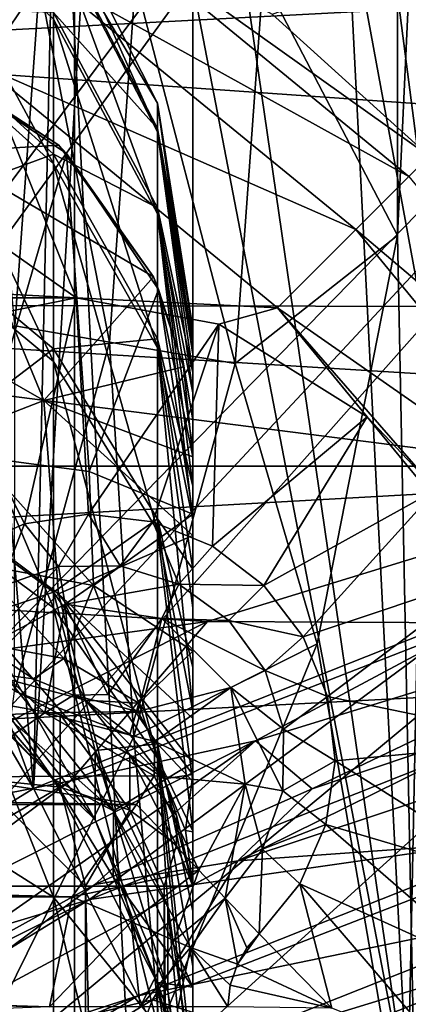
# Model space of a CAD drawing. Header units: metres. Extents: x -23 to 23, y -109 to 23.
# Tile 573 of 656: x 4.097 to 5.001, y 3.725 to 6.018. Entities that reach past the tile are written whole.
import ezdxf

# ---------------------------------------------------------------- set-up
doc = ezdxf.new("R2010")
doc.units = ezdxf.units.M
doc.layers.add('solid_509434', color=7, linetype='CONTINUOUS')
doc.layers.add('solid_509434_01', color=7, linetype='CONTINUOUS')

msp = doc.modelspace()

# ---------------------------------------------------------------- linework, layer by layer
at = {"layer": 'solid_509434'}
for points in [[(14.70641, 6.552169, 84), (-14.706376, 6.552244, 84), (-15.31097, 4.978186, 84)], [(15.310991, 4.978122, 84), (14.70641, 6.552169, 84), (-15.31097, 4.978186, 84)], [(4.228599, 5.370069, 116.449997), (-4.228599, 5.370069, 116.449997), (-3.633821, 5.791552, 116.449997)], [(3.626328, 5.795932, 116.449997), (4.228599, 5.370069, 116.449997), (-3.633821, 5.791552, 116.449997)], [(4.228599, 5.370069, 116.449997), (3.882688, 5.300066, 116.449997), (-4.228599, 5.370069, 116.449997)], [(15.310991, 4.978122, 84), (-15.31097, 4.978186, 84), (-15.747334, 3.350614, 84)], [(15.747344, 3.350566, 84), (15.310991, 4.978122, 84), (-15.747334, 3.350614, 84)]]:
    msp.add_3dface(points, dxfattribs=at)
at = {"layer": 'solid_509434_01'}
for points in [[(2.128254, 22.900986), (4.224874, 22.608566), (2.128254, -22.900986)], [(4.224874, 22.608566), (4.224874, -22.608566), (2.128254, -22.900986)], [(4.224874, 22.608566), (6.295455, 22.121326), (4.224874, -22.608566)], [(6.295455, 22.121326), (6.295455, -22.121326), (4.224874, -22.608566)], [(3.638742, 17.126448, 46), (3.638742, -17.126448, 46), (5.411898, -16.651089, 46)], [(3.638742, 17.126448, 46), (5.411898, -16.651089, 46), (5.411898, 16.651089, 46)], [(4.24908, 9.722333, 65.199997), (3.11146, 16.408175, 65.199997), (4.129213, 4.227542, 65.199997)], [(3.333786, 6.404866, 65.199997), (4.129213, 4.227542, 65.199997), (3.11146, 16.408175, 65.199997)], [(5.292107, 12.342133, 77.199997), (5.022241, 3.215271, 77.199997), (4.976368, 5.515397, 77.199997)], [(5.292107, 12.342133, 77.199997), (4.976368, 5.515397, 77.199997), (4.976373, 6.484551, 77.199997)], [(0.560696, 1.457658, 160.626114), (4.450951, 10.468463, 160.433731), (3.222955, 10.915418, 160.433731)], [(0.560696, 1.457658, 160.626114), (0.61238, 1.257651, 160.628799), (4.450951, 10.468463, 160.433731)], [(0.61238, 1.257651, 160.628799), (5.618755, 9.881969, 160.433731), (4.450951, 10.468463, 160.433731)], [(0.61238, 1.257651, 160.628799), (0.660427, 1.071714, 160.631042), (5.618755, 9.881969, 160.433731)], [(0.660427, 1.071714, 160.631042), (6.710576, 9.163868, 160.433731), (5.618755, 9.881969, 160.433731)], [(4.402388, 8.771055, 65.199997), (4.24908, 9.722333, 65.199997), (4.129213, 4.227542, 65.199997)], [(0.660427, 1.071714, 160.631042), (1.444695, 1.899354, 160.61142), (6.710576, 9.163868, 160.433731)], [(1.444695, 1.899354, 160.61142), (7.711648, 8.323869, 160.433731), (6.710576, 9.163868, 160.433731)], [(4.402388, 8.771055, 65.199997), (4.129213, 4.227542, 65.199997), (5.162805, 4.637661, 65.199997)], [(4.744154, 7.87016, 65.199997), (4.402388, 8.771055, 65.199997), (5.162805, 4.637661, 65.199997)], [(1.444695, 1.899354, 160.61142), (1.728389, 1.89953, 160.608063), (7.711648, 8.323869, 160.433731)], [(1.728389, 1.89953, 160.608063), (2.014853, 1.899709, 160.604355), (7.711648, 8.323869, 160.433731)], [(2.014853, 1.899709, 160.604355), (8.608433, 7.373333, 160.433731), (7.711648, 8.323869, 160.433731)], [(5.260355, 7.056587, 65.199997), (4.744154, 7.87016, 65.199997), (5.162805, 4.637661, 65.199997)], [(4.780862, 7.801657, 109.949997), (4.5, 6.1, 109.949997), (5, 3.5, 109.949997)], [(5.083467, 7.607947, 109.949997), (4.780862, 7.801657, 109.949997), (5, 3.5, 109.949997)], [(5.083467, -7.607947, 109.949997), (5.083467, 7.607947, 109.949997), (5, 3.5, 109.949997)], [(2.014853, 1.899709, 160.604355), (2.571671, 1.900056, 160.596451), (8.608433, 7.373333, 160.433731)], [(2.571671, 1.900056, 160.596451), (9.388803, 6.325113, 160.433731), (8.608433, 7.373333, 160.433731)], [(4.5, 6.947333, 91.650002), (10.684102, 6.772905, 91.650002), (11.447896, 5.382186, 91.650002)], [(4.5, 6.947333, 91.650002), (11.447896, 5.382186, 91.650002), (12.031739, 3.906226, 91.650002)], [(5, 3.5, 91.650002), (4.5, 6.947333, 91.650002), (12.031739, 3.906226, 91.650002)], [(5, 3.5, 91.650002), (4.5, 3.5, 91.650002), (4.5, 6.947333, 91.650002)], [(4.5, 3.5, 109.949997), (4.5, 6.947333, 91.650002), (4.5, 3.5, 91.650002)], [(4.5, 6.1, 99.46711), (4.5, 6.947333, 91.650002), (4.5, 3.5, 109.949997)], [(2.408113, 6.64555, 63.700001), (11.181988, 6.737765, 63.700001), (11.913315, 5.339251, 63.700001)], [(2.493185, 6.000003, 63.700001), (2.408113, 6.64555, 63.700001), (11.913315, 5.339251, 63.700001)], [(4.663513, 6.115162, 77.257805), (4.976373, 6.484551, 77.199997), (4.976368, 5.515397, 77.199997)], [(3.333786, 6.404866, 65.199997), (3.333787, 5.595143, 65.199997), (4.129213, 4.227542, 65.199997)], [(5.049959, 5.699959, 117.229057), (4.684904, 6.030826, 117.229057), (5.753567, 6.403567, 155.228531)], [(4.175956, 5.682031, 102.732651), (3.799667, 6.021818, 102.570152), (3.799667, 6.379232, 103.485001)], [(4.175956, 6.019278, 103.595879), (4.175956, 5.682031, 102.732651), (3.799667, 6.379232, 103.485001)], [(2.507252, 1.617889, 160.600159), (10.042207, 5.193386, 160.433731), (9.388803, 6.325113, 160.433731)], [(2.571671, 1.900056, 160.596451), (2.507252, 1.617889, 160.600159), (9.388803, 6.325113, 160.433731)], [(4.154895, 6.123332, 116.676743), (4.011958, 5.909411, 116.508675), (3.230267, 6.327233, 116.508675)], [(4.417291, 5.757071, 104.570892), (4.175956, 6.226199, 104.499252), (4.175956, 6.298314, 105.42321)], [(4.417291, 5.823752, 105.425232), (4.175956, 6.298314, 105.42321), (4.175956, 6.234061, 106.347748)], [(4.417291, 5.823752, 105.425232), (4.417291, 5.757071, 104.570892), (4.175956, 6.298314, 105.42321)], [(4.154895, 6.123332, 116.676743), (4.252087, 6.268788, 116.929398), (5.002742, 5.652742, 116.929398)], [(4.252087, 6.268788, 116.929398), (4.684904, 6.030826, 117.229057), (5.049959, 5.699959, 117.229057)], [(5.002742, 5.652742, 116.929398), (4.252087, 6.268788, 116.929398), (5.049959, 5.699959, 117.229057)], [(4.417291, 5.764341, 106.280106), (4.175956, 6.234061, 106.347748), (4.175956, 6.034832, 107.252853)], [(4.417291, 5.764341, 106.280106), (4.417291, 5.823752, 105.425232), (4.175956, 6.234061, 106.347748)], [(4.417291, 5.565741, 103.73558), (4.175956, 6.019278, 103.595879), (4.175956, 6.226199, 104.499252)], [(4.417291, 5.757071, 104.570892), (4.417291, 5.565741, 103.73558), (4.175956, 6.226199, 104.499252)], [(4.154895, 6.123332, 116.676743), (4.879041, 5.529041, 116.676743), (4.011958, 5.909411, 116.508675)], [(4.154895, 6.123332, 116.676743), (5.002742, 5.652742, 116.929398), (4.879041, 5.529041, 116.676743)], [(4.142946, 6.102307, 77.682678), (4.085464, 5.304698, 77.682678), (4.020016, 6.038279, 78)], [(4.305896, 5.267183, 77.425186), (4.085464, 5.304698, 77.682678), (4.142946, 6.102307, 77.682678)], [(4.305896, 5.267183, 77.425186), (4.142946, 6.102307, 77.682678), (4.366478, 6.107827, 77.425186)], [(4.305896, 5.267183, 77.425186), (4.366478, 6.107827, 77.425186), (4.598809, 5.217332, 77.257805)], [(4.366478, 6.107827, 77.425186), (4.663513, 6.115162, 77.257805), (4.598809, 5.217332, 77.257805)], [(4.5, 6.1, 109.949997), (4.5, 3.5, 109.949997), (5, 3.5, 109.949997)], [(4.5, 6.1, 109.949997), (4.5, 6.1, 99.46711), (4.5, 3.5, 109.949997)], [(4.598809, 5.217332, 77.257805), (4.663513, 6.115162, 77.257805), (4.976368, 5.515397, 77.199997)], [(4.175956, 5.70494, 108.118919), (3.799667, 6.046097, 108.278519), (3.799667, 5.565571, 109.135139)], [(4.175956, 5.70494, 108.118919), (4.175956, 6.034832, 107.252853), (3.799667, 6.046097, 108.278519)], [(4.417291, 5.580123, 107.117012), (4.175956, 6.034832, 107.252853), (4.175956, 5.70494, 108.118919)], [(4.417291, 5.580123, 107.117012), (4.417291, 5.764341, 106.280106), (4.175956, 6.034832, 107.252853)], [(4.175956, 5.22176, 101.928253), (3.799667, 5.534022, 101.717651), (3.799667, 6.021818, 102.570152)], [(4.175956, 5.682031, 102.732651), (4.175956, 5.22176, 101.928253), (3.799667, 6.021818, 102.570152)], [(4.417291, 5.253905, 102.937393), (4.175956, 5.682031, 102.732651), (4.175956, 6.019278, 103.595879)], [(4.417291, 5.565741, 103.73558), (4.417291, 5.253905, 102.937393), (4.175956, 6.019278, 103.595879)], [(2.408116, 5.354461, 63.700001), (2.493185, 6.000003, 63.700001), (11.913315, 5.339251, 63.700001)], [(4.187672, 5.726003, 114.949997), (3.871203, 5.928537, 114.949997), (3.88916, 5.920189, 116.449997)], [(4.187672, 5.726003, 114.949997), (3.914049, 5.709446, 114.949997), (3.871203, 5.928537, 114.949997)], [(4, 5, 116.449997), (4.206181, 5.706335, 116.449997), (3.88916, 5.920189, 116.449997)], [(4.187672, 5.726003, 114.949997), (3.88916, 5.920189, 116.449997), (4.206181, 5.706335, 116.449997)], [(4.011958, 5.909411, 116.508675), (4.228599, 5.370069, 116.449997), (3.626328, 5.795932, 116.449997)], [(4.011958, 5.909411, 116.508675), (4.697116, 5.347116, 116.508675), (4.228599, 5.370069, 116.449997)], [(4.879041, 5.529041, 116.676743), (4.697116, 5.347116, 116.508675), (4.011958, 5.909411, 116.508675)], [(4.417291, 5.823752, 105.425232), (4.5, 5.298391, 105.574821), (4.5, 5.288715, 105.110237)], [(4.417291, 5.764341, 106.280106), (4.5, 5.298391, 105.574821), (4.417291, 5.823752, 105.425232)], [(4.417291, 5.823752, 105.425232), (4.5, 5.288715, 105.110237), (4.5, 5.239086, 104.649986)], [(4.417291, 5.823752, 105.425232), (4.5, 5.239086, 104.649986), (4.417291, 5.757071, 104.570892)], [(4.417291, 5.764341, 106.280106), (4.5, 5.196564, 106.492966), (4.5, 5.267638, 106.035027)], [(4.417291, 5.580123, 107.117012), (4.5, 5.196564, 106.492966), (4.417291, 5.764341, 106.280106)], [(4.417291, 5.764341, 106.280106), (4.5, 5.267638, 106.035027), (4.5, 5.298391, 105.574821)], [(4.417291, 5.757071, 104.570892), (4.5, 5.239086, 104.649986), (4.5, 5.149093, 104.195892)], [(4.417291, 5.757071, 104.570892), (4.5, 5.149093, 104.195892), (4.417291, 5.565741, 103.73558)], [(4.187672, 5.726003, 114.949997), (4.408015, 5.418937, 114.949997), (3.914049, 5.709446, 114.949997)], [(4.187672, 5.726003, 114.949997), (4.206181, 5.706335, 116.449997), (4.408015, 5.418937, 114.949997)], [(4.152949, 5.131351, 114.873878), (3.735668, 5.370019, 114.873878), (3.914049, 5.709446, 114.949997)], [(4.175956, 5.251528, 108.9272), (4.175956, 5.70494, 108.118919), (3.799667, 5.565571, 109.135139)], [(4.152949, 5.131351, 114.873878), (3.914049, 5.709446, 114.949997), (4.408015, 5.418937, 114.949997)], [(4, 5, 116.449997), (4.258839, 4.965897, 116.449997), (4.206181, 5.706335, 116.449997)], [(4.417291, 5.275088, 107.917824), (4.175956, 5.70494, 108.118919), (4.175956, 5.251528, 108.9272)], [(4.417291, 5.275088, 107.917824), (4.417291, 5.580123, 107.117012), (4.175956, 5.70494, 108.118919)], [(4.258839, 4.965897, 116.449997), (4.420111, 5.389313, 116.449997), (4.206181, 5.706335, 116.449997)], [(4.408015, 5.418937, 114.949997), (4.206181, 5.706335, 116.449997), (4.420111, 5.389313, 116.449997)], [(4.417291, 4.828314, 102.193611), (4.175956, 5.22176, 101.928253), (4.175956, 5.682031, 102.732651)], [(4.417291, 5.253905, 102.937393), (4.417291, 4.828314, 102.193611), (4.175956, 5.682031, 102.732651)], [(4.879041, 5.529041, 116.676743), (5.002742, 5.652742, 116.929398), (5.618789, 4.902087, 116.929398)], [(3.333787, 5.595143, 65.199997), (3.182984, 3.645537, 65.199997), (4.129213, 4.227542, 65.199997)], [(4.417291, 5.580123, 107.117012), (4.5, 4.931571, 107.389107), (4.5, 5.084964, 106.943954)], [(4.417291, 5.275088, 107.917824), (4.5, 4.931571, 107.389107), (4.417291, 5.580123, 107.117012)], [(4.417291, 5.580123, 107.117012), (4.5, 5.084964, 106.943954), (4.5, 5.196564, 106.492966)], [(4.175956, 5.251528, 108.9272), (3.799667, 5.565571, 109.135139), (3.799667, 4.964542, 109.911964)], [(4.417291, 5.565741, 103.73558), (4.5, 5.149093, 104.195892), (4.5, 5.019678, 103.749596)], [(4.417291, 5.565741, 103.73558), (4.5, 5.019678, 103.749596), (4.5, 4.852982, 103.31955)], [(4.417291, 5.565741, 103.73558), (4.5, 4.852982, 103.31955), (4.417291, 5.253905, 102.937393)], [(4.175956, 4.64843, 101.200111), (3.799667, 4.926407, 100.945961), (3.799667, 5.534022, 101.717651)], [(4.175956, 5.22176, 101.928253), (4.175956, 4.64843, 101.200111), (3.799667, 5.534022, 101.717651)], [(4.879041, 5.529041, 116.676743), (5.473332, 4.804895, 116.676743), (4.697116, 5.347116, 116.508675)], [(4.879041, 5.529041, 116.676743), (5.618789, 4.902087, 116.929398), (5.473332, 4.804895, 116.676743)], [(4.598809, 5.217332, 77.257805), (4.976368, 5.515397, 77.199997), (4.789374, 4.564279, 77.199997)], [(4.789374, 4.564279, 77.199997), (4.976368, 5.515397, 77.199997), (5.022241, 3.215271, 77.199997)], [(4.152949, 5.131351, 114.873878), (4.408015, 5.418937, 114.949997), (4.477847, 5.209321, 114.942719)], [(4.408015, 5.418937, 114.949997), (4.420111, 5.389313, 116.449997), (4.477847, 5.209321, 114.942719)], [(4.258839, 4.965897, 116.449997), (4.5, 4.865993, 116.449997), (4.420111, 5.389313, 116.449997)], [(4.420111, 5.389313, 116.449997), (4.5, 4.865993, 116.449997), (4.5, 5, 116.449997)], [(4.477847, 5.209321, 114.942719), (4.420111, 5.389313, 116.449997), (4.5, 5, 116.449997)], [(3.778371, 4.985888, 114.65683), (3.735668, 5.370019, 114.873878), (4.152949, 5.131351, 114.873878)], [(4.108464, 4.844221, 116.954399), (3.882688, 5.300066, 116.449997), (4.228599, 5.370069, 116.449997)], [(4.108464, 4.844221, 116.954399), (4.228599, 5.370069, 116.449997), (4.257239, 4.866232, 116.954399)], [(4.560455, 5.308535, 116.469765), (4.257239, 4.866232, 116.954399), (4.228599, 5.370069, 116.449997)], [(4.697116, 5.347116, 116.508675), (4.560455, 5.308535, 116.469765), (4.228599, 5.370069, 116.449997)], [(2.158524, 4.752534, 63.700001), (2.408116, 5.354461, 63.700001), (5.606425, 4.945887, 63.700001)], [(2.408116, 5.354461, 63.700001), (6.719219, 5.088829, 63.700001), (5.606425, 4.945887, 63.700001)], [(2.408116, 5.354461, 63.700001), (11.913315, 5.339251, 63.700001), (6.719219, 5.088829, 63.700001)], [(4.697116, 5.347116, 116.508675), (4.90603, 5.092931, 116.501053), (4.560455, 5.308535, 116.469765)], [(4.697116, 5.347116, 116.508675), (5.066018, 4.92283, 116.50602), (4.90603, 5.092931, 116.501053)], [(4.697116, 5.347116, 116.508675), (5.259411, 4.661958, 116.508675), (5.066018, 4.92283, 116.50602)], [(5.473332, 4.804895, 116.676743), (5.259411, 4.661958, 116.508675), (4.697116, 5.347116, 116.508675)], [(3.970737, 4.783827, 116.954399), (3.882688, 5.300066, 116.449997), (4.108464, 4.844221, 116.954399)], [(4.084985, 4.453825, 77.425186), (4.085464, 5.304698, 77.682678), (4.305896, 5.267183, 77.425186)], [(4.560455, 5.308535, 116.469765), (4.406559, 4.848307, 116.954399), (4.257239, 4.866232, 116.954399)], [(4.560455, 5.308535, 116.469765), (4.545893, 4.79171, 116.954399), (4.406559, 4.848307, 116.954399)], [(4.5, 2, 105.449997), (4.5, 5.298391, 105.574821), (4.5, 5.267638, 106.035027)], [(4.5, 2, 105.449997), (4.5, 5.288715, 105.110237), (4.5, 5.298391, 105.574821)], [(4.560455, 5.308535, 116.469765), (4.90603, 5.092931, 116.501053), (4.545893, 4.79171, 116.954399)], [(4.417291, 4.855839, 108.665199), (4.417291, 5.275088, 107.917824), (4.175956, 5.251528, 108.9272)], [(4.417291, 5.275088, 107.917824), (4.5, 4.738368, 107.823761), (4.5, 4.931571, 107.389107)], [(4.417291, 4.855839, 108.665199), (4.5, 4.738368, 107.823761), (4.417291, 5.275088, 107.917824)], [(4.5, 1.889879, 104.807831), (4.5, 5.239086, 104.649986), (4.5, 5.288715, 105.110237)], [(4.5, 2, 105.449997), (4.5, 1.889879, 104.807831), (4.5, 5.288715, 105.110237)], [(4.175956, 5.251528, 108.9272), (3.799667, 4.964542, 109.911964), (4.175957, 4.684413, 109.660194)], [(4.084985, 4.453825, 77.425186), (4.305896, 5.267183, 77.425186), (4.36287, 4.348645, 77.257805)], [(4.417291, 4.855839, 108.665199), (4.175956, 5.251528, 108.9272), (4.175957, 4.684413, 109.660194)], [(4.305896, 5.267183, 77.425186), (4.598809, 5.217332, 77.257805), (4.36287, 4.348645, 77.257805)], [(4.417291, 5.253905, 102.937393), (4.5, 4.852982, 103.31955), (4.5, 4.648478, 102.903687)], [(4.417291, 5.253905, 102.937393), (4.5, 4.648478, 102.903687), (4.5, 4.407368, 102.506554)], [(4.417291, 5.253905, 102.937393), (4.5, 4.407368, 102.506554), (4.417291, 4.828314, 102.193611)], [(4.5, 1.89083, 106.088707), (4.5, 5.267638, 106.035027), (4.5, 5.196564, 106.492966)], [(4.5, 1.89083, 106.088707), (4.5, 2, 105.449997), (4.5, 5.267638, 106.035027)], [(4.5, 1.611151, 104.266396), (4.5, 5.149093, 104.195892), (4.5, 5.239086, 104.649986)], [(4.5, 1.889879, 104.807831), (4.5, 1.611151, 104.266396), (4.5, 5.239086, 104.649986)], [(4.152949, 5.131351, 114.873878), (4.477847, 5.209321, 114.942719), (4.5, 5, 114.91555)], [(4.417291, 4.298183, 101.520325), (4.175956, 4.64843, 101.200111), (4.175956, 5.22176, 101.928253)], [(4.417291, 4.828314, 102.193611), (4.417291, 4.298183, 101.520325), (4.175956, 5.22176, 101.928253)], [(4.36287, 4.348645, 77.257805), (4.598809, 5.217332, 77.257805), (4.789374, 4.564279, 77.199997)], [(4.477847, 5.209321, 114.942719), (4.5, 5, 116.449997), (4.5, 5, 114.91555)], [(2.440183, 1.324117, 160.603653), (3.319179, 1.697559, 160.586456), (10.042207, 5.193386, 160.433731)], [(2.507252, 1.617889, 160.600159), (2.440183, 1.324117, 160.603653), (10.042207, 5.193386, 160.433731)], [(3.319179, 1.697559, 160.586456), (3.6471, 1.827779, 160.579987), (10.042207, 5.193386, 160.433731)], [(3.6471, 1.827779, 160.579987), (3.994324, 1.891662, 160.573639), (10.042207, 5.193386, 160.433731)], [(3.994324, 1.891662, 160.573639), (4.351613, 1.886169, 160.567505), (10.042207, 5.193386, 160.433731)], [(4.351613, 1.886169, 160.567505), (10.559806, 3.993455, 160.433731), (10.042207, 5.193386, 160.433731)], [(4.5, 1.615975, 106.627533), (4.5, 5.196564, 106.492966), (4.5, 5.084964, 106.943954)], [(4.5, 1.615975, 106.627533), (4.5, 1.89083, 106.088707), (4.5, 5.196564, 106.492966)], [(4.5, 1.160658, 103.822876), (4.5, 5.019678, 103.749596), (4.5, 5.149093, 104.195892)], [(4.5, 1.611151, 104.266396), (4.5, 1.160658, 103.822876), (4.5, 5.149093, 104.195892)], [(4.18692, 4.680724, 114.65683), (3.778371, 4.985888, 114.65683), (4.152949, 5.131351, 114.873878)], [(4.152949, 5.131351, 114.873878), (4.5, 5, 114.91555), (4.5, 4.81705, 114.866646)], [(4.18692, 4.680724, 114.65683), (4.152949, 5.131351, 114.873878), (4.5, 4.81705, 114.866646)], [(4.90603, 5.092931, 116.501053), (4.665416, 4.700433, 116.954399), (4.545893, 4.79171, 116.954399)], [(4.90603, 5.092931, 116.501053), (5.066018, 4.92283, 116.50602), (4.665416, 4.700433, 116.954399)], [(4.5, 1.172532, 107.069168), (4.5, 5.084964, 106.943954), (4.5, 4.931571, 107.389107)], [(4.5, 1.172532, 107.069168), (4.5, 1.615975, 106.627533), (4.5, 5.084964, 106.943954)], [(4.2685, 4.700534, 116.516853), (4.258839, 4.965897, 116.449997), (4, 5, 116.449997)], [(4.2685, 4.700534, 116.516853), (4, 5, 116.449997), (4, 4.750227, 116.516853)], [(4.5, -0.00764, 103.450172), (4.5, 4.852982, 103.31955), (4.5, 5.019678, 103.749596)], [(4.5, 0.609447, 103.548462), (4.5, -0.00764, 103.450172), (4.5, 5.019678, 103.749596)], [(4.5, 1.160658, 103.822876), (4.5, 0.609447, 103.548462), (4.5, 5.019678, 103.749596)], [(4.5, 3.25, 113.949997), (4.5, 5, 116.449997), (4.5, 4.865993, 116.449997)], [(4.5, 4.81705, 114.866646), (4.5, 5, 114.91555), (4.5, 5, 116.449997)], [(4.5, 4.390431, 114.707436), (4.5, 4.81705, 114.866646), (4.5, 5, 116.449997)], [(4.5, 4.287118, 114.657364), (4.5, 4.390431, 114.707436), (4.5, 5, 116.449997)], [(4.5, 3.847923, 114.390167), (4.5, 4.287118, 114.657364), (4.5, 5, 116.449997)], [(4.5, 3.765087, 114.334251), (4.5, 3.847923, 114.390167), (4.5, 5, 116.449997)], [(4.5, 3.555888, 114.18544), (4.5, 3.765087, 114.334251), (4.5, 5, 116.449997)], [(4.5, 3.25, 113.949997), (4.5, 3.555888, 114.18544), (4.5, 5, 116.449997)], [(4.032352, 4.528611, 114.331955), (3.778371, 4.985888, 114.65683), (4.18692, 4.680724, 114.65683)], [(4.175957, 4.684413, 109.660194), (3.799667, 4.964542, 109.911964), (4.002081, 4.627164, 110.09491)], [(4.2685, 4.700534, 116.516853), (4.5, 4.865993, 116.449997), (4.258839, 4.965897, 116.449997)], [(2.158524, 4.752534, 63.700001), (5.606425, 4.945887, 63.700001), (4.533964, 4.616385, 63.700001)], [(4.5, 0.00764, 107.449829), (4.5, 4.931571, 107.389107), (4.5, 4.738368, 107.823761)], [(4.5, 0.624471, 107.346146), (4.5, 1.172532, 107.069168), (4.5, 4.931571, 107.389107)], [(4.5, 0.00764, 107.449829), (4.5, 0.624471, 107.346146), (4.5, 4.931571, 107.389107)], [(5.159186, 4.613404, 63.613976), (4.533964, 4.616385, 63.700001), (5.606425, 4.945887, 63.700001)], [(4.175956, 3.974455, 100.56398), (3.799667, 4.212129, 100.271797), (3.799667, 4.926407, 100.945961)], [(4.175956, 4.64843, 101.200111), (4.175956, 3.974455, 100.56398), (3.799667, 4.926407, 100.945961)], [(5.066018, 4.92283, 116.50602), (4.756699, 4.580913, 116.954399), (4.665416, 4.700433, 116.954399)], [(5.066018, 4.92283, 116.50602), (5.191447, 4.725863, 116.501053), (4.756699, 4.580913, 116.954399)], [(4.187128, 4.744335, 130.152618), (4.108464, 4.844221, 116.954399), (4.257239, 4.866232, 116.954399)], [(4.330689, 4.746298, 130.152618), (4.187128, 4.744335, 130.152618), (4.257239, 4.866232, 116.954399)], [(4.330689, 4.746298, 130.152618), (4.257239, 4.866232, 116.954399), (4.406559, 4.848307, 116.954399)], [(4.2685, 4.700534, 116.516853), (4.5, 4.547227, 116.522179), (4.5, 4.865993, 116.449997)], [(4.5, 3.25, 113.949997), (4.5, 4.865993, 116.449997), (4.5, 4.547227, 116.522179)], [(4.051455, 4.697361, 130.152618), (3.970737, 4.783827, 116.954399), (4.108464, 4.844221, 116.954399)], [(4.187128, 4.744335, 130.152618), (4.051455, 4.697361, 130.152618), (4.108464, 4.844221, 116.954399)], [(4.417291, 4.855839, 108.665199), (4.175957, 4.684413, 109.660194), (4.41729, 4.331455, 109.342972)], [(4.467596, 4.703053, 130.152618), (4.330689, 4.746298, 130.152618), (4.406559, 4.848307, 116.954399)], [(4.467596, 4.703053, 130.152618), (4.406559, 4.848307, 116.954399), (4.545893, 4.79171, 116.954399)], [(4.417291, 4.855839, 108.665199), (4.41729, 4.331455, 109.342972), (4.5, 4.243998, 108.624054)], [(4.417291, 4.855839, 108.665199), (4.5, 4.243998, 108.624054), (4.5, 4.509368, 108.234787)], [(4.417291, 4.855839, 108.665199), (4.5, 4.509368, 108.234787), (4.5, 4.738368, 107.823761)], [(4.5, 4.648478, 102.903687), (4.5, 4.852982, 103.31955), (4.5, -4.604155, 102.828506)], [(4.5, -0.00764, 103.450172), (4.5, -4.604155, 102.828506), (4.5, 4.852982, 103.31955)], [(4.18692, 4.680724, 114.65683), (4.5, 4.81705, 114.866646), (4.5, 4.390431, 114.707436)], [(4.417291, 4.828314, 102.193611), (4.5, 4.407368, 102.506554), (4.5, 4.128112, 102.127464)], [(4.417291, 4.828314, 102.193611), (4.5, 4.128112, 102.127464), (4.417291, 4.298183, 101.520325)], [(4.467596, 4.703053, 130.152618), (4.545893, 4.79171, 116.954399), (4.665416, 4.700433, 116.954399)], [(1.761283, 4.235614, 63.700001), (2.158524, 4.752534, 63.700001), (4.533964, 4.616385, 63.700001)], [(4, 4.750227, 116.516853), (4, 4.566988, 116.699997), (4.200041, 4.530527, 116.699997)], [(4.2685, 4.700534, 116.516853), (4, 4.750227, 116.516853), (4.200041, 4.530527, 116.699997)], [(4.001887, 4.549097, 130.363052), (4.051455, 4.697361, 130.152618), (4.187128, 4.744335, 130.152618)], [(4.202454, 4.656883, 130.363052), (4.001887, 4.549097, 130.363052), (4.187128, 4.744335, 130.152618)], [(4.202454, 4.656883, 130.363052), (4.187128, 4.744335, 130.152618), (4.330689, 4.746298, 130.152618)], [(4.202454, 4.656883, 130.363052), (4.330689, 4.746298, 130.152618), (4.467596, 4.703053, 130.152618)], [(4.5, 0.00764, 107.449829), (4.5, 4.738368, 107.823761), (4.5, 4.509368, 108.234787)], [(5.191447, 4.725863, 116.501053), (4.813302, 4.44158, 116.954399), (4.756699, 4.580913, 116.954399)], [(5.191447, 4.725863, 116.501053), (5.315241, 4.337835, 116.469765), (4.813302, 4.44158, 116.954399)], [(4.202454, 4.656883, 130.363052), (4.467596, 4.703053, 130.152618), (4.427722, 4.623727, 130.363052)], [(4.427722, 4.623727, 130.363052), (4.467596, 4.703053, 130.152618), (4.583981, 4.61898, 130.152618)], [(4.583981, 4.61898, 130.152618), (4.467596, 4.703053, 130.152618), (4.665416, 4.700433, 116.954399)], [(4.175957, 4.684413, 109.660194), (4.002081, 4.627164, 110.09491), (4.272243, 4.316236, 109.929726)], [(4.315636, 4.175411, 114.331955), (4.032352, 4.528611, 114.331955), (4.18692, 4.680724, 114.65683)], [(4.41729, 4.331455, 109.342972), (4.175957, 4.684413, 109.660194), (4.272243, 4.316236, 109.929726)], [(4.18692, 4.680724, 114.65683), (4.5, 4.390431, 114.707436), (4.5, 4.287118, 114.657364)], [(4.315636, 4.175411, 114.331955), (4.18692, 4.680724, 114.65683), (4.5, 4.287118, 114.657364)], [(4.2685, 4.700534, 116.516853), (4.200041, 4.530527, 116.699997), (4.374354, 4.425833, 116.699997)], [(4.2685, 4.700534, 116.516853), (4.374354, 4.425833, 116.699997), (4.5, 4.547227, 116.522179)], [(4.583981, 4.61898, 130.152618), (4.665416, 4.700433, 116.954399), (4.756699, 4.580913, 116.954399)], [(4.202454, 4.656883, 130.363052), (4.155261, 4.403893, 130.449997), (4.001887, 4.549097, 130.363052)], [(4.202454, 4.656883, 130.363052), (4.222188, 4.444835, 130.449997), (4.155261, 4.403893, 130.449997)], [(4.202454, 4.656883, 130.363052), (4.302239, 4.446341, 130.449997), (4.222188, 4.444835, 130.449997)], [(4.202454, 4.656883, 130.363052), (4.427722, 4.623727, 130.363052), (4.302239, 4.446341, 130.449997)], [(4.259649, 3.969206, 65.254181), (5.162805, 4.637661, 65.199997), (4.129213, 4.227542, 65.199997)], [(4.417291, 3.67499, 100.932129), (4.175956, 3.974455, 100.56398), (4.175956, 4.64843, 101.200111)], [(4.417291, 4.298183, 101.520325), (4.417291, 3.67499, 100.932129), (4.175956, 4.64843, 101.200111)], [(4.259649, 3.969206, 65.254181), (5.246418, 4.360605, 65.254181), (5.162805, 4.637661, 65.199997)], [(4.5, 4.407368, 102.506554), (4.5, 4.648478, 102.903687), (4.5, -4.604155, 102.828506)], [(4.777312, 4.226588, 54.694763), (4.645848, 4.338079, 63.405235), (5.669279, 4.652591, 63.405235)], [(5.159186, 4.613404, 63.613976), (5.669279, 4.652591, 63.405235), (4.645848, 4.338079, 63.405235)], [(5.300719, 4.4031, 54.694763), (4.777312, 4.226588, 54.694763), (5.669279, 4.652591, 63.405235)], [(1.761283, 4.235614, 63.700001), (4.533964, 4.616385, 63.700001), (3.532875, 4.109862, 63.700001)], [(4.214817, 4.245003, 63.613976), (3.532875, 4.109862, 63.700001), (4.533964, 4.616385, 63.700001)], [(4.175329, 4.249235, 113.949997), (4.175329, 4.249235, 110.797661), (3.799235, 4.625329, 110.797661)], [(4.002081, 4.496467, 110.435722), (3.799235, 4.625329, 110.797661), (4.175329, 4.249235, 110.797661)], [(4.002081, 4.452082, 113.949997), (4.175329, 4.249235, 113.949997), (3.799235, 4.625329, 110.797661)], [(4.002081, 4.627164, 110.09491), (4.002081, 4.496467, 110.435722), (4.272243, 4.154819, 110.350647)], [(4.272243, 4.316236, 109.929726), (4.002081, 4.627164, 110.09491), (4.272243, 4.154819, 110.350647)], [(5.159186, 4.613404, 63.613976), (4.214817, 4.245003, 63.613976), (4.533964, 4.616385, 63.700001)], [(5.159186, 4.613404, 63.613976), (4.645848, 4.338079, 63.405235), (4.214817, 4.245003, 63.613976)], [(4.427722, 4.623727, 130.363052), (4.371753, 4.406737, 130.449997), (4.302239, 4.446341, 130.449997)], [(4.427722, 4.623727, 130.363052), (4.588727, 4.462722, 130.363052), (4.371753, 4.406737, 130.449997)], [(4.427722, 4.623727, 130.363052), (4.583981, 4.61898, 130.152618), (4.668054, 4.502596, 130.152618)], [(4.427722, 4.623727, 130.363052), (4.668054, 4.502596, 130.152618), (4.588727, 4.462722, 130.363052)], [(4.668054, 4.502596, 130.152618), (4.583981, 4.61898, 130.152618), (4.756699, 4.580913, 116.954399)], [(4, 4.566988, 116.699997), (4, 4.5, 116.949997), (4.129409, 4.482963, 116.949997)], [(4.200041, 4.530527, 116.699997), (4, 4.566988, 116.699997), (4.129409, 4.482963, 116.949997)], [(4.36287, 4.348645, 77.257805), (4.789374, 4.564279, 77.199997), (4.422123, 3.666618, 77.199997)], [(4.422123, 3.666618, 77.199997), (4.789374, 4.564279, 77.199997), (5.022241, 3.215271, 77.199997)], [(4.668054, 4.502596, 130.152618), (4.756699, 4.580913, 116.954399), (4.813302, 4.44158, 116.954399)], [(3.881552, 4.391053, 130.410248), (4.001887, 4.549097, 130.363052), (4.155261, 4.403893, 130.449997)], [(4.374354, 4.425833, 116.699997), (4.5, 4.260396, 116.705719), (4.5, 4.547227, 116.522179)], [(4.5, 3.25, 113.949997), (4.5, 4.547227, 116.522179), (4.5, 4.260396, 116.705719)], [(4.315636, 4.175411, 114.331955), (4.002081, 4.452082, 113.949997), (4.032352, 4.528611, 114.331955)], [(4.200041, 4.530527, 116.699997), (4.129409, 4.482963, 116.949997), (4.25, 4.433012, 116.949997)], [(4.374354, 4.425833, 116.699997), (4.200041, 4.530527, 116.699997), (4.25, 4.433012, 116.949997)], [(4.191342, 4.400052, 128.180969), (4, 4.5, 127.949997), (4, 4.433012, 128.199997)], [(4.25, 4.433012, 127.949997), (4, 4.5, 116.949997), (4, 4.5, 127.949997)], [(4.191342, 4.400052, 128.180969), (4.25, 4.433012, 127.949997), (4, 4.5, 127.949997)], [(4.25, 4.433012, 127.949997), (4.129409, 4.482963, 116.949997), (4, 4.5, 116.949997)], [(4.272243, 4.154819, 110.350647), (4.002081, 4.496467, 110.435722), (4.175329, 4.249235, 110.797661)], [(4.5, 4.509368, 108.234787), (4.5, 4.243998, 108.624054), (4.5, -5.3, 108.449997)], [(4.5, -0.609447, 107.35154), (4.5, 4.509368, 108.234787), (4.5, -5.3, 108.449997)], [(4.5, -0.609447, 107.35154), (4.5, 0.00764, 107.449829), (4.5, 4.509368, 108.234787)], [(4.588727, 4.462722, 130.363052), (4.668054, 4.502596, 130.152618), (4.711298, 4.365689, 130.152618)], [(4.711298, 4.365689, 130.152618), (4.668054, 4.502596, 130.152618), (4.813302, 4.44158, 116.954399)], [(4.25, 4.433012, 127.949997), (4.25, 4.433012, 116.949997), (4.129409, 4.482963, 116.949997)], [(4.084985, 4.453825, 77.425186), (4.36287, 4.348645, 77.257805), (3.964482, 3.541445, 77.257805)], [(4.315636, 4.175411, 114.331955), (4.175329, 4.249235, 113.949997), (4.002081, 4.452082, 113.949997)], [(4.588727, 4.462722, 130.363052), (4.411346, 4.337216, 130.449997), (4.371753, 4.406737, 130.449997)], [(4.588727, 4.462722, 130.363052), (4.621883, 4.237454, 130.363052), (4.411346, 4.337216, 130.449997)], [(4.588727, 4.462722, 130.363052), (4.711298, 4.365689, 130.152618), (4.709334, 4.222128, 130.152618)], [(4.588727, 4.462722, 130.363052), (4.709334, 4.222128, 130.152618), (4.621883, 4.237454, 130.363052)], [(4.191342, 4.230761, 128.350174), (4, 4.433012, 128.199997), (4, 4.249773, 128.383148)], [(4.191342, 4.230761, 128.350174), (4.191342, 4.400052, 128.180969), (4, 4.433012, 128.199997)], [(4.155261, 4.403893, 130.449997), (4.222188, 4.444835, 130.449997), (4.371753, 4.406737, 130.449997)], [(4.191342, 4.400052, 128.180969), (4.353553, 4.306186, 128.12677), (4.25, 4.433012, 127.949997)], [(4.222188, 4.444835, 130.449997), (4.302239, 4.446341, 130.449997), (4.371753, 4.406737, 130.449997)], [(4.374354, 4.425833, 116.699997), (4.25, 4.433012, 116.949997), (4.353553, 4.353553, 116.949997)], [(4.433012, 4.25, 127.949997), (4.353553, 4.353553, 116.949997), (4.25, 4.433012, 116.949997)], [(4.25, 4.433012, 127.949997), (4.433012, 4.25, 127.949997), (4.25, 4.433012, 116.949997)], [(4.353553, 4.306186, 128.12677), (4.433012, 4.25, 127.949997), (4.25, 4.433012, 127.949997)], [(4.374354, 4.425833, 116.699997), (4.353553, 4.353553, 116.949997), (4.433012, 4.25, 116.949997)], [(4.374354, 4.425833, 116.699997), (4.433012, 4.25, 116.949997), (4.5, 4.260396, 116.705719)], [(4.711298, 4.365689, 130.152618), (4.813302, 4.44158, 116.954399), (4.831233, 4.292262, 116.954399)], [(5.315241, 4.337835, 116.469765), (4.831233, 4.292262, 116.954399), (4.813302, 4.44158, 116.954399)], [(3.881552, 4.391053, 130.410248), (4.155261, 4.403893, 130.449997), (3.940432, 4.25423, 130.449997)], [(3.940432, 4.25423, 130.449997), (4.155261, 4.403893, 130.449997), (4.409832, 4.257178, 130.449997)], [(4.155261, 4.403893, 130.449997), (4.371753, 4.406737, 130.449997), (4.411346, 4.337216, 130.449997)], [(4.155261, 4.403893, 130.449997), (4.411346, 4.337216, 130.449997), (4.409832, 4.257178, 130.449997)], [(4.5, 4.407368, 102.506554), (4.5, -4.604155, 102.828506), (4.5, -4.086991, 102.075691)], [(4.5, 4.128112, 102.127464), (4.5, 4.407368, 102.506554), (4.5, -4.086991, 102.075691)], [(4.604475, 4.058944, 54.486027), (4.777312, 4.226588, 54.694763), (5.300719, 4.4031, 54.694763)], [(5.598553, 4.388663, 54.486027), (4.604475, 4.058944, 54.486027), (5.300719, 4.4031, 54.694763)], [(4.353553, 4.176616, 128.256271), (4.353553, 4.306186, 128.12677), (4.191342, 4.400052, 128.180969)], [(4.191342, 4.230761, 128.350174), (4.353553, 4.176616, 128.256271), (4.191342, 4.400052, 128.180969)], [(5.598553, 4.388663, 54.486027), (5.384615, 4.115116, 54.400002), (4.604475, 4.058944, 54.486027)], [(5.318328, 4.120276, 65.409981), (5.246418, 4.360605, 65.254181), (4.259649, 3.969206, 65.254181)], [(4.709334, 4.222128, 130.152618), (4.711298, 4.365689, 130.152618), (4.831233, 4.292262, 116.954399)], [(3.788501, 3.736452, 54.694763), (3.690522, 3.854676, 63.405235), (4.645848, 4.338079, 63.405235)], [(4.214817, 4.245003, 63.613976), (4.645848, 4.338079, 63.405235), (3.690522, 3.854676, 63.405235)], [(4.271877, 4.003771, 54.694763), (3.788501, 3.736452, 54.694763), (4.645848, 4.338079, 63.405235)], [(3.964482, 3.541445, 77.257805), (4.36287, 4.348645, 77.257805), (4.422123, 3.666618, 77.199997)], [(4.777312, 4.226588, 54.694763), (4.271877, 4.003771, 54.694763), (4.645848, 4.338079, 63.405235)], [(4.433012, 4.25, 127.949997), (4.433012, 4.25, 116.949997), (4.353553, 4.353553, 116.949997)], [(4.621883, 4.237454, 130.363052), (4.409832, 4.257178, 130.449997), (4.411346, 4.337216, 130.449997)], [(5.315241, 4.337835, 116.469765), (5.293108, 4.00106, 116.449997), (4.831233, 4.292262, 116.954399)], [(4.41729, 4.331455, 109.342972), (4.272243, 4.316236, 109.929726), (4.442074, 3.954151, 109.737373)], [(4.272243, 4.316236, 109.929726), (4.272243, 4.154819, 110.350647), (4.442074, 3.75696, 110.251579)], [(4.442074, 3.954151, 109.737373), (4.272243, 4.316236, 109.929726), (4.442074, 3.75696, 110.251579)], [(4.41729, 4.331455, 109.342972), (4.5, 3.565589, 109.530952), (4.5, 3.941875, 108.992828)], [(4.41729, 4.331455, 109.342972), (4.442074, 3.954151, 109.737373), (4.5, 3.565589, 109.530952)], [(4.41729, 4.331455, 109.342972), (4.5, 3.941875, 108.992828), (4.5, 4.243998, 108.624054)], [(4.353553, 4.306186, 128.12677), (4.46194, 4.165707, 128.04567), (4.433012, 4.25, 127.949997)], [(4.46194, 4.095584, 128.115753), (4.46194, 4.165707, 128.04567), (4.353553, 4.306186, 128.12677)], [(4.353553, 4.176616, 128.256271), (4.46194, 4.095584, 128.115753), (4.353553, 4.306186, 128.12677)], [(4.417291, 4.298183, 101.520325), (4.5, 4.128112, 102.127464), (4.5, 3.813995, 101.770287)], [(4.417291, 4.298183, 101.520325), (4.5, 3.813995, 101.770287), (4.5, 3.472764, 101.446335)], [(4.417291, 4.298183, 101.520325), (4.5, 3.472764, 101.446335), (4.417291, 3.67499, 100.932129)], [(4.709334, 4.222128, 130.152618), (4.831233, 4.292262, 116.954399), (4.809228, 4.143489, 116.954399)], [(4.831233, 4.292262, 116.954399), (5.293108, 4.00106, 116.449997), (4.809228, 4.143489, 116.954399)], [(4.315636, 4.175411, 114.331955), (4.5, 4.287118, 114.657364), (4.5, 3.847923, 114.390167)], [(4.214817, 4.245003, 63.613976), (3.690522, 3.854676, 63.405235), (3.340657, 3.731779, 63.613976)], [(4.214817, 4.245003, 63.613976), (3.340657, 3.731779, 63.613976), (3.532875, 4.109862, 63.700001)], [(3.684052, 4.201118, 130.449997), (3.940432, 4.25423, 130.449997), (4.368894, 4.19026, 130.449997)], [(3.940432, 4.25423, 130.449997), (4.409832, 4.257178, 130.449997), (4.368894, 4.19026, 130.449997)], [(4.25, 4, 128.383011), (4, 4.249773, 128.383148), (4, 4, 128.449997)], [(4.25, 4, 128.383011), (4.191342, 4.230761, 128.350174), (4, 4.249773, 128.383148)], [(4.416796, 3.775329, 113.949997), (4.416796, 3.775329, 110.797661), (4.175329, 4.249235, 110.797661)], [(4.272243, 4.154819, 110.350647), (4.175329, 4.249235, 110.797661), (4.416796, 3.775329, 110.797661)], [(4.314711, 4.021784, 113.949997), (4.416796, 3.775329, 113.949997), (4.175329, 4.249235, 110.797661)], [(4.175329, 4.249235, 113.949997), (4.314711, 4.021784, 113.949997), (4.175329, 4.249235, 110.797661)], [(4.315636, 4.175411, 114.331955), (4.314711, 4.021784, 113.949997), (4.175329, 4.249235, 113.949997)], [(4.514097, 4.036887, 130.363052), (4.368894, 4.19026, 130.449997), (4.409832, 4.257178, 130.449997)], [(4.621883, 4.237454, 130.363052), (4.514097, 4.036887, 130.363052), (4.409832, 4.257178, 130.449997)], [(4.433012, 4.25, 116.949997), (4.482963, 4.129409, 116.949997), (4.5, 4.260396, 116.705719)], [(4.433012, 4.25, 116.949997), (4.5, 4, 127.949997), (4.482963, 4.129409, 116.949997)], [(4.433012, 4.25, 127.949997), (4.5, 4, 127.949997), (4.433012, 4.25, 116.949997)], [(4.46194, 4.165707, 128.04567), (4.5, 4, 127.949997), (4.433012, 4.25, 127.949997)], [(4.482963, 4.129409, 116.949997), (4.5, 4.126894, 116.820267), (4.5, 4.260396, 116.705719)], [(4.5, 3.25, 113.949997), (4.5, 4.260396, 116.705719), (4.5, 4.126894, 116.820267)], [(4.5, 4.243998, 108.624054), (4.5, -5.9725, 108.449997), (4.5, -5.3, 108.449997)], [(4.5, 4.243998, 108.624054), (4.5, 3.941875, 108.992828), (4.5, -5.9725, 108.449997)], [(4.259649, 3.969206, 65.254181), (4.129213, 4.227542, 65.199997), (3.182984, 3.645537, 65.199997)], [(4.25, 4, 128.383011), (4.353553, 4.176616, 128.256271), (4.191342, 4.230761, 128.350174)], [(4.604475, 4.058944, 54.486027), (4.271877, 4.003771, 54.694763), (4.777312, 4.226588, 54.694763)], [(4.621883, 4.237454, 130.363052), (4.575136, 3.972413, 130.152618), (4.514097, 4.036887, 130.363052)], [(4.621883, 4.237454, 130.363052), (4.662361, 4.086455, 130.152618), (4.575136, 3.972413, 130.152618)], [(4.621883, 4.237454, 130.363052), (4.709334, 4.222128, 130.152618), (4.662361, 4.086455, 130.152618)], [(4.662361, 4.086455, 130.152618), (4.709334, 4.222128, 130.152618), (4.809228, 4.143489, 116.954399)], [(-4.368894, 4.19026, 130.449997), (-3.684052, 4.201118, 130.449997), (4.368894, 4.19026, 130.449997)], [(-3.684052, 4.201118, 130.449997), (3.684052, 4.201118, 130.449997), (4.368894, 4.19026, 130.449997)], [(4.175956, 3.214427, 100.033646), (3.799667, 3.406651, 99.70974), (3.799667, 4.212129, 100.271797)], [(4.175956, 3.974455, 100.56398), (4.175956, 3.214427, 100.033646), (3.799667, 4.212129, 100.271797)], [(-4.368894, 4.19026, 130.449997), (4.368894, 4.19026, 130.449997), (4.219229, 3.97543, 130.449997)], [(-4.21923, 3.975432, 130.449997), (-4.368894, 4.19026, 130.449997), (4.219229, 3.97543, 130.449997)], [(4.514097, 4.036887, 130.363052), (4.219229, 3.97543, 130.449997), (4.368894, 4.19026, 130.449997)], [(4.25, 4, 128.383011), (4.433012, 4, 128.199997), (4.353553, 4.176616, 128.256271)], [(4.315636, 4.175411, 114.331955), (4.5, 3.765087, 114.334251), (4.314711, 4.021784, 113.949997)], [(4.315636, 4.175411, 114.331955), (4.5, 3.847923, 114.390167), (4.5, 3.765087, 114.334251)], [(4.433012, 4, 128.199997), (4.46194, 4.095584, 128.115753), (4.353553, 4.176616, 128.256271)], [(4.442074, 3.75696, 110.251579), (4.272243, 4.154819, 110.350647), (4.416796, 3.775329, 110.797661)], [(4.46194, 4.095584, 128.115753), (4.5, 4, 127.949997), (4.46194, 4.165707, 128.04567)], [(4.482963, 4.129409, 116.949997), (4.5, 4, 127.949997), (4.5, 4, 116.949997)], [(4.482963, 4.129409, 116.949997), (4.5, 4, 116.949997), (4.5, 4.126894, 116.820267)], [(4.5, 3.813995, 101.770287), (4.5, 4.128112, 102.127464), (4.5, -4.086991, 102.075691)], [(4.662361, 4.086455, 130.152618), (4.809228, 4.143489, 116.954399), (4.748839, 4.005756, 116.954399)], [(4.809228, 4.143489, 116.954399), (5.209959, 3.796587, 116.449997), (4.748839, 4.005756, 116.954399)], [(4.809228, 4.143489, 116.954399), (5.293108, 4.00106, 116.449997), (5.209959, 3.796587, 116.449997)], [(4.372024, 3.744927, 65.409981), (5.318328, 4.120276, 65.409981), (4.259649, 3.969206, 65.254181)], [(5.369137, 3.950469, 65.646172), (5.318328, 4.120276, 65.409981), (4.372024, 3.744927, 65.409981)], [(4.405807, 3.735376, 54.400002), (5.384615, 4.115116, 54.400002), (5.049477, 3.535421, 54.400002)], [(4.604475, 4.058944, 54.486027), (5.384615, 4.115116, 54.400002), (4.405807, 3.735376, 54.400002)], [(4.5, 3.25, 113.949997), (4.5, 4.126894, 116.820267), (4.5, 4, 116.949997)], [(4.433012, 4, 128.199997), (4.5, 4, 127.949997), (4.46194, 4.095584, 128.115753)], [(4.575136, 3.972413, 130.152618), (4.662361, 4.086455, 130.152618), (4.654322, 3.888772, 116.954399)], [(4.662361, 4.086455, 130.152618), (4.748839, 4.005756, 116.954399), (4.654322, 3.888772, 116.954399)], [(4.604475, 4.058944, 54.486027), (3.682112, 3.562808, 54.486027), (4.271877, 4.003771, 54.694763)], [(4.604475, 4.058944, 54.486027), (4.405807, 3.735376, 54.400002), (3.682112, 3.562808, 54.486027)], [(4.356053, 3.916552, 130.410248), (4.219229, 3.97543, 130.449997), (4.514097, 4.036887, 130.363052)], [(4.356053, 3.916552, 130.410248), (4.514097, 4.036887, 130.363052), (4.456807, 3.873194, 130.301514)], [(4.456807, 3.873194, 130.301514), (4.514097, 4.036887, 130.363052), (4.575136, 3.972413, 130.152618)], [(4.314711, 4.021784, 113.949997), (4.5, 3.765087, 114.334251), (4.416796, 3.775329, 113.949997)], [(3.682112, 3.562808, 54.486027), (3.788501, 3.736452, 54.694763), (4.271877, 4.003771, 54.694763)], [(4.25, -4, 128.383011), (4, 4, 128.449997), (4, -4, 128.449997)], [(4.25, -4, 128.383011), (4.25, 4, 128.383011), (4, 4, 128.449997)], [(4.433012, -4, 128.199997), (4.433012, 4, 128.199997), (4.25, 4, 128.383011)], [(4.25, -4, 128.383011), (4.433012, -4, 128.199997), (4.25, 4, 128.383011)], [(4.351613, 1.886169, 160.567505), (4.731131, 1.800203, 160.561371), (10.559806, 3.993455, 160.433731)], [(4.433012, 4, 128.199997), (4.5, -4, 127.949997), (4.5, 4, 127.949997)], [(4.433012, -4, 128.199997), (4.5, -4, 127.949997), (4.433012, 4, 128.199997)], [(4.5, -2.5, 126.949997), (4.5, 4, 127.949997), (4.5, -4, 127.949997)], [(4.5, 2.5, 126.949997), (4.5, 4, 116.949997), (4.5, 4, 127.949997)], [(4.5, 2.5, 126.949997), (4.5, 4, 127.949997), (4.5, -2.5, 126.949997)], [(4.5, 3.25, 113.949997), (4.5, 4, 116.949997), (4.5, 2.5, 126.949997)], [(4.823217, 3.715527, 116.712471), (4.654322, 3.888772, 116.954399), (4.748839, 4.005756, 116.954399)], [(4.731131, 1.800203, 160.561371), (5.135536, 1.601791, 160.555161), (10.559806, 3.993455, 160.433731)], [(4.748839, 4.005756, 116.954399), (5.209959, 3.796587, 116.449997), (5.085688, 3.612364, 116.449997)], [(4.823217, 3.715527, 116.712471), (4.748839, 4.005756, 116.954399), (5.085688, 3.612364, 116.449997)], [(-4.21923, 3.975432, 130.449997), (4.166118, 3.719053, 130.449997), (0.436925, 3.793143, 130.449997)], [(-4.21923, 3.975432, 130.449997), (4.219229, 3.97543, 130.449997), (4.166118, 3.719053, 130.449997)], [(3.299635, 3.488285, 65.224327), (4.259649, 3.969206, 65.254181), (3.182984, 3.645537, 65.199997)], [(3.299635, 3.488285, 65.224327), (3.355402, 3.413109, 65.254181), (4.259649, 3.969206, 65.254181)], [(4.372024, 3.744927, 65.409981), (4.259649, 3.969206, 65.254181), (3.355402, 3.413109, 65.254181)], [(4.356053, 3.916552, 130.410248), (4.166118, 3.719053, 130.449997), (4.219229, 3.97543, 130.449997)], [(4.417291, 2.972229, 100.44175), (4.175956, 3.214427, 100.033646), (4.175956, 3.974455, 100.56398)], [(4.417291, 3.67499, 100.932129), (4.417291, 2.972229, 100.44175), (4.175956, 3.974455, 100.56398)], [(4.456807, 3.873194, 130.301514), (4.575136, 3.972413, 130.152618), (4.494521, 3.856965, 130.152618)], [(4.60371, 3.818487, 116.931976), (4.494521, 3.856965, 130.152618), (4.575136, 3.972413, 130.152618)], [(4.62588, 3.856285, 116.948746), (4.575136, 3.972413, 130.152618), (4.654322, 3.888772, 116.954399)], [(4.62588, 3.856285, 116.948746), (4.60371, 3.818487, 116.931976), (4.575136, 3.972413, 130.152618)], [(4.451423, 3.586461, 65.646172), (5.369137, 3.950469, 65.646172), (4.372024, 3.744927, 65.409981)], [(4.442074, 3.954151, 109.737373), (4.5, 3.330011, 110.145264), (4.5, 3.565589, 109.530952)], [(4.442074, 3.954151, 109.737373), (4.442074, 3.75696, 110.251579), (4.5, 3.330011, 110.145264)], [(4.451423, 3.586461, 65.646172), (5.391913, 3.874346, 65.930275), (5.369137, 3.950469, 65.646172)], [(4.5, 3.941875, 108.992828), (4.5, 3.565589, 109.530952), (4.5, -5.9725, 108.449997)], [(4.356053, 3.916552, 130.410248), (4.377323, 3.719053, 130.363052), (4.166118, 3.719053, 130.449997)], [(4.356053, 3.916552, 130.410248), (4.456807, 3.873194, 130.301514), (4.377323, 3.719053, 130.363052)], [(5, 3.5, 91.650002), (12.031739, 3.906226, 91.650002), (12.426306, 2.367869, 91.650002)], [(4.62588, 3.856285, 116.948746), (4.654322, 3.888772, 116.954399), (4.60371, 3.818487, 116.931976)], [(4.823217, 3.715527, 116.712471), (4.60371, 3.818487, 116.931976), (4.654322, 3.888772, 116.954399)], [(4.456807, 3.873194, 130.301514), (4.494521, 3.856965, 130.152618), (4.377323, 3.719053, 130.363052)], [(4.377323, 3.719053, 130.363052), (4.494521, 3.856965, 130.152618), (4.466107, 3.719053, 130.152618)], [(4.451423, 3.586461, 65.646172), (4.487017, 3.515422, 65.930275), (5.391913, 3.874346, 65.930275)], [(4.581286, 3.719053, 116.954399), (4.466107, 3.719053, 130.152618), (4.494521, 3.856965, 130.152618)], [(5.391913, 3.874346, 65.930275), (4.487017, 3.515422, 65.930275), (5.171546, 3.170839, 72.71743)], [(4.586883, 3.769667, 116.948807), (4.581286, 3.719053, 116.954399), (4.494521, 3.856965, 130.152618)], [(4.60371, 3.818487, 116.931976), (4.586883, 3.769667, 116.948807), (4.494521, 3.856965, 130.152618)], [(4.5, 3.813995, 101.770287), (4.5, -4.086991, 102.075691), (4.5, -3.45613, 101.434166)], [(4.5, 3.472764, 101.446335), (4.5, 3.813995, 101.770287), (4.5, -3.45613, 101.434166)], [(4.823217, 3.715527, 116.712471), (4.586883, 3.769667, 116.948807), (4.60371, 3.818487, 116.931976)], [(4.166118, 3.719053, 130.449997), (1.285954, 3.612684, 130.449997), (0.436925, 3.793143, 130.449997)], [(4.416796, 3.775329, 113.949997), (4.5, 3.765087, 114.334251), (4.5, 3.555888, 114.18544)], [(4.416796, 3.775329, 113.949997), (4.5, 3.555888, 114.18544), (4.47907, 3.515939, 113.949997)], [(4.416796, 3.775329, 110.797661), (4.5, 3.25, 113.949997), (4.5, 3.25, 110.797668)], [(4.47907, 3.515939, 113.949997), (4.5, 3.25, 113.949997), (4.416796, 3.775329, 110.797661)], [(4.442074, 3.75696, 110.251579), (4.416796, 3.775329, 110.797661), (4.5, 3.25, 110.797668)], [(4.416796, 3.775329, 113.949997), (4.47907, 3.515939, 113.949997), (4.416796, 3.775329, 110.797661)], [(4.823217, 3.715527, 116.712471), (4.581286, 3.719053, 116.954399), (4.586883, 3.769667, 116.948807)], [(3.409191, 3.340598, 65.295837), (4.372024, 3.744927, 65.409981), (3.355402, 3.413109, 65.254181)], [(3.409191, 3.340598, 65.295837), (3.504857, 3.211634, 65.409981), (4.372024, 3.744927, 65.409981)], [(4.451423, 3.586461, 65.646172), (4.372024, 3.744927, 65.409981), (3.504857, 3.211634, 65.409981)], [(4.442074, 3.75696, 110.251579), (4.5, 3.25, 110.797668), (4.5, 3.330011, 110.145264)], [(3.510758, 3.186597, 54.400002), (4.405807, 3.735376, 54.400002), (4.15742, 3.091268, 54.400002)], [(3.682112, 3.562808, 54.486027), (4.405807, 3.735376, 54.400002), (3.510758, 3.186597, 54.400002)], [(4.405807, 3.735376, 54.400002), (5.049477, 3.535421, 54.400002), (4.15742, 3.091268, 54.400002)]]:
    msp.add_3dface(points, dxfattribs=at)

doc.saveas('drawing.dxf')
